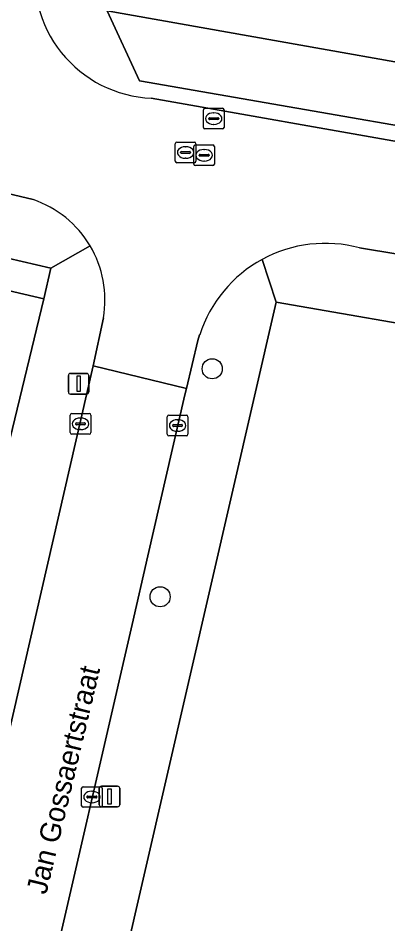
# Model space of a CAD drawing. Extents: x 163683 to 164494, y 382709 to 383872.
# Drawn here: x 163905.18 to 163923.13, y 383367.98 to 383411.95 of the extents above; entities that cross this region are included whole.
import ezdxf

# ---------------------------------------------------------------- set-up
doc = ezdxf.new("R2010")
doc.units = 0
for name, color, linetype in [('IMGEO_Boom', 7, 'Continuous'), ('IMGEO_Erf', 7, 'Continuous'), ('IMGEO_Groenvoorziening', 7, 'Continuous'), ('IMGEO_Kolk', 7, 'Continuous'), ('IMGEO_Lichtmast', 7, 'Continuous'), ('IMGEO_Openbare_ruimte_label', 7, 'Continuous'), ('IMGEO_Pand', 7, 'Continuous'), ('IMGEO_Rijbaan_lokaal_open', 7, 'Continuous'), ('IMGEO_Rioolput', 7, 'Continuous'), ('IMGEO_Voetpad_open', 7, 'Continuous')]:
    doc.layers.add(name, color=color, linetype=linetype)

msp = doc.modelspace()

# ---------------------------------------------------------------- linework, layer by layer
at = {"layer": 'IMGEO_Boom'}
for centre in [(163914.606, 383394.924), (163912.076, 383383.856)]:
    msp.add_circle(centre, 0.489, dxfattribs=at)
at = {"layer": 'IMGEO_Erf'}
msp.add_lwpolyline([(163854.563, 383411.946), (163854.218, 383410.461), (163860.136, 383409.085), (163865.905, 383407.744), (163871.674, 383406.403), (163877.443, 383405.061), (163883.212, 383403.72), (163888.982, 383402.379), (163894.751, 383401.037), (163900.52, 383399.696), (163906.435, 383398.321), (163906.774, 383399.807)], close=True, dxfattribs=at)
msp.add_lwpolyline([(164008.149, 383341.36), (164018.273, 383380.708), (163917.712, 383398.152), (163905.989, 383347.327)], dxfattribs=at)
at = {"layer": 'IMGEO_Groenvoorziening'}
for points in [[(163934.153, 383407.929), (163934.864, 383411.866), (163909.547, 383416.365), (163909.009, 383413.398), (163909.51, 383412.309)], [(163933.621, 383404.98), (163934.153, 383407.929), (163909.51, 383412.309), (163911.076, 383408.908)]]:
    msp.add_lwpolyline(points, close=True, dxfattribs=at)
at = {"layer": 'IMGEO_Kolk'}
for p, q in [((163907.712, 383391.825), (163907.712, 383392.677)), ((163907.787, 383392.751), (163908.639, 383392.751)), ((163908.713, 383392.677), (163908.713, 383391.825)), ((163912.424, 383391.745), (163912.424, 383392.597)), ((163912.499, 383392.671), (163913.351, 383392.671)), ((163913.425, 383392.597), (163913.425, 383391.745)), ((163907.971, 383392.245), (163907.971, 383392.257)), ((163908.409, 383392.208), (163908.011, 383392.208)), ((163908.014, 383392.294), (163908.412, 383392.294)), ((163908.2, 383392.531), (163908.225, 383392.531)), ((163908.455, 383392.257), (163908.455, 383392.245)), ((163912.683, 383392.165), (163912.683, 383392.177)), ((163912.726, 383392.214), (163913.124, 383392.214)), ((163912.912, 383392.451), (163912.937, 383392.451)), ((163913.167, 383392.177), (163913.167, 383392.165)), ((163908.639, 383391.751), (163907.787, 383391.751)), ((163908.223, 383391.971), (163908.198, 383391.971)), ((163913.121, 383392.128), (163912.723, 383392.128)), ((163912.935, 383391.891), (163912.91, 383391.891)), ((163913.351, 383391.671), (163912.499, 383391.671)), ((163908.267, 383373.711), (163908.267, 383374.563)), ((163908.342, 383374.637), (163909.194, 383374.637)), ((163909.268, 383374.563), (163909.268, 383373.711)), ((163908.526, 383374.131), (163908.526, 383374.143)), ((163908.569, 383374.18), (163908.967, 383374.18)), ((163908.755, 383374.417), (163908.78, 383374.417)), ((163909.01, 383374.143), (163909.01, 383374.131)), ((163908.964, 383374.094), (163908.566, 383374.094)), ((163908.778, 383373.857), (163908.753, 383373.857)), ((163909.194, 383373.637), (163908.342, 383373.637))]:
    msp.add_line(p, q, dxfattribs=at)
for points in [[(163907.712, 383391.825), (163907.712, 383392.677)], [(163907.787, 383392.751), (163908.639, 383392.751)], [(163908.713, 383392.677), (163908.713, 383391.825)], [(163912.424, 383391.745), (163912.424, 383392.597)], [(163912.499, 383392.671), (163913.351, 383392.671)], [(163913.425, 383392.597), (163913.425, 383391.745)], [(163908.639, 383391.751), (163907.787, 383391.751)], [(163913.351, 383391.671), (163912.499, 383391.671)], [(163908.267, 383373.711), (163908.267, 383374.563)], [(163908.342, 383374.637), (163909.194, 383374.637)], [(163909.268, 383374.563), (163909.268, 383373.711)], [(163909.194, 383373.637), (163908.342, 383373.637)]]:
    msp.add_lwpolyline(points, dxfattribs=at)
for centre, radius, start, end in [((163907.789, 383392.675), 0.0765, 91.552, 178.448), ((163907.789, 383392.675), 0.0765, 91.552, 178.448), ((163908.637, 383392.675), 0.0765, 1.552, 88.448), ((163908.637, 383392.675), 0.0765, 1.552, 88.448), ((163912.501, 383392.595), 0.0765, 91.552, 178.448), ((163912.501, 383392.595), 0.0765, 91.552, 178.448), ((163913.349, 383392.595), 0.0765, 1.552, 88.448), ((163913.349, 383392.595), 0.0765, 1.552, 88.448), ((163908.011, 383392.254), 0.0403, 85.8775, 175.7526), ((163908.008, 383392.244), 0.0366, 178.938, 274.7102), ((163908.412, 383392.251), 0.043, 264.8664, 352.4533), ((163908.416, 383392.256), 0.0386, 1.7309, 96.639), ((163912.723, 383392.174), 0.0403, 85.8775, 175.7526), ((163912.72, 383392.164), 0.0366, 178.938, 274.7102), ((163913.124, 383392.171), 0.043, 264.8664, 352.4533), ((163913.128, 383392.176), 0.0386, 1.7309, 96.639), ((163907.789, 383391.827), 0.0765, 181.552, 268.448), ((163907.789, 383391.827), 0.0765, 181.552, 268.448), ((163908.637, 383391.827), 0.0765, 271.552, 358.448), ((163908.637, 383391.827), 0.0765, 271.552, 358.448), ((163912.501, 383391.747), 0.0765, 181.552, 268.448), ((163912.501, 383391.747), 0.0765, 181.552, 268.448), ((163913.349, 383391.747), 0.0765, 271.552, 358.448), ((163913.349, 383391.747), 0.0765, 271.552, 358.448), ((163908.344, 383374.561), 0.0765, 91.552, 178.448), ((163908.344, 383374.561), 0.0765, 91.552, 178.448), ((163909.192, 383374.561), 0.0765, 1.552, 88.448), ((163909.192, 383374.561), 0.0765, 1.552, 88.448), ((163908.566, 383374.14), 0.0403, 85.8775, 175.7526), ((163908.563, 383374.13), 0.0366, 178.938, 274.7102), ((163908.967, 383374.137), 0.043, 264.8664, 352.4533), ((163908.971, 383374.142), 0.0386, 1.7309, 96.639), ((163908.344, 383373.713), 0.0765, 181.552, 268.448), ((163908.344, 383373.713), 0.0765, 181.552, 268.448), ((163909.192, 383373.713), 0.0765, 271.552, 358.448), ((163909.192, 383373.713), 0.0765, 271.552, 358.448)]:
    msp.add_arc(centre, radius, start, end, dxfattribs=at)
for centre, major_axis, ratio, start_param, end_param in [((163908.199, 383392.251), (-0.387, 0.002), 0.722429, 4.712389, 7.853982), ((163908.224, 383392.251), (-0.39, 0.002), 0.717154, 1.570796, 4.712389), ((163912.911, 383392.171), (-0.387, 0.002), 0.722429, 4.712389, 7.853982), ((163912.936, 383392.171), (-0.39, 0.002), 0.717154, 1.570796, 4.712389), ((163908.754, 383374.137), (-0.387, 0.002), 0.722429, 4.712389, 7.853982), ((163908.779, 383374.137), (-0.39, 0.002), 0.717154, 1.570796, 4.712389)]:
    msp.add_ellipse(centre, major_axis=major_axis, ratio=ratio, start_param=start_param, end_param=end_param, dxfattribs=at)
at = {"layer": 'IMGEO_Lichtmast'}
for p, q in [((163907.623, 383393.799), (163907.623, 383394.599)), ((163907.623, 383394.599), (163907.623, 383393.799)), ((163907.723, 383394.699), (163908.513, 383394.699)), ((163908.513, 383394.699), (163907.723, 383394.699)), ((163908.613, 383394.599), (163908.613, 383393.799)), ((163908.613, 383393.799), (163908.613, 383394.599)), ((163908.513, 383393.699), (163907.723, 383393.699)), ((163907.723, 383393.699), (163908.513, 383393.699)), ((163909.123, 383373.76), (163909.123, 383374.56)), ((163909.123, 383374.56), (163909.123, 383373.76)), ((163909.223, 383374.66), (163910.013, 383374.66)), ((163910.013, 383374.66), (163909.223, 383374.66)), ((163910.113, 383374.56), (163910.113, 383373.76)), ((163910.113, 383373.76), (163910.113, 383374.56)), ((163910.013, 383373.66), (163909.223, 383373.66)), ((163909.223, 383373.66), (163910.013, 383373.66))]:
    msp.add_line(p, q, dxfattribs=at)
for points in [[(163908.043, 383394.574), (163908.193, 383394.574), (163908.193, 383393.824), (163908.043, 383393.824), (163908.043, 383394.574)], [(163909.543, 383374.535), (163909.693, 383374.535), (163909.693, 383373.785), (163909.543, 383373.785), (163909.543, 383374.535)]]:
    msp.add_lwpolyline(points, dxfattribs=at)
for centre, start, end in [((163907.723, 383394.599), 90, 180), ((163907.723, 383394.599), 90, 180), ((163908.513, 383394.599), 0, 90), ((163908.513, 383394.599), 360, 90), ((163907.723, 383393.799), 180, 270), ((163907.723, 383393.799), 180, 270), ((163908.513, 383393.799), 270, 0), ((163908.513, 383393.799), 270, 0), ((163909.223, 383374.56), 90, 180), ((163909.223, 383374.56), 90, 180), ((163910.013, 383374.56), 0, 90), ((163910.013, 383374.56), 360, 90), ((163909.223, 383373.76), 180, 270), ((163909.223, 383373.76), 180, 270), ((163910.013, 383373.76), 270, 0), ((163910.013, 383373.76), 270, 0)]:
    msp.add_arc(centre, 0.1, start, end, dxfattribs=at)
at = {"layer": 'IMGEO_Pand'}
msp.add_lwpolyline([(163900.52, 383399.696), (163898.788, 383391.944), (163898.215, 383389.482), (163899.093, 383389.278), (163903.95, 383388.146), (163906.435, 383398.321)], close=True, dxfattribs=at)
at = {"layer": 'IMGEO_Rijbaan_lokaal_open'}
for points in [[(163895.327, 383412.958), (163893.023, 383413.458), (163892.693, 383412.027), (163892.163, 383409.724), (163891.83, 383408.274), (163903.557, 383405.524), (163903.102, 383403.799), (163905.911, 383403.137)], [(163921.76, 383400.793), (163923.618, 383400.483), (163923.856, 383401.964), (163924.232, 383404.307), (163924.47, 383405.788), (163911.646, 383408.06)], [(163909.321, 383397.395), (163908.819, 383395.067), (163913.354, 383393.969), (163913.908, 383396.293), (163913.996, 383396.57)], [(163910.714, 383382.502), (163911.484, 383385.85), (163913.281, 383393.665), (163913.354, 383393.969), (163908.819, 383395.067), (163904.084, 383374.498), (163903.189, 383370.591), (163898.523, 383350.105)], [(163903.008, 383348.996), (163903.248, 383350.007), (163904.046, 383353.505), (163905.734, 383360.846), (163906.504, 383364.194), (163910.714, 383382.502)]]:
    msp.add_lwpolyline(points, dxfattribs=at)
for centre, radius, start, end in [((163911.905, 383413.979), 5.925, 169.8151, 267.4985), ((163904.269, 383398.28), 5.127, 30.6936, 71.3233), ((163920.097, 383394.605), 6.408, 74.9592, 118.5562), ((163904.268, 383398.277), 5.13, 350.0978, 30.7105), ((163920.1, 383394.599), 6.414, 118.5536, 162.1034)]:
    msp.add_arc(centre, radius, start, end, dxfattribs=at)
at = {"layer": 'IMGEO_Rioolput'}
for p, q in [((163914.253, 383407.57), (163915.105, 383407.57)), ((163914.178, 383406.644), (163914.178, 383407.496)), ((163914.48, 383407.113), (163914.878, 383407.113)), ((163914.666, 383407.35), (163914.691, 383407.35)), ((163915.179, 383407.496), (163915.179, 383406.644)), ((163914.437, 383407.064), (163914.437, 383407.076)), ((163914.875, 383407.027), (163914.477, 383407.027)), ((163914.689, 383406.79), (163914.664, 383406.79)), ((163914.921, 383407.076), (163914.921, 383407.064)), ((163915.105, 383406.57), (163914.253, 383406.57)), ((163912.813, 383405), (163912.813, 383405.852)), ((163912.888, 383405.926), (163913.74, 383405.926)), ((163913.788, 383405.79), (163914.64, 383405.79)), ((163913.814, 383405.852), (163913.814, 383405)), ((163913.072, 383405.42), (163913.072, 383405.432)), ((163913.51, 383405.383), (163913.112, 383405.383)), ((163913.115, 383405.469), (163913.513, 383405.469)), ((163913.301, 383405.706), (163913.326, 383405.706)), ((163913.556, 383405.432), (163913.556, 383405.42)), ((163913.713, 383404.864), (163913.713, 383405.716)), ((163914.201, 383405.57), (163914.226, 383405.57)), ((163914.714, 383405.716), (163914.714, 383404.864)), ((163913.74, 383404.926), (163912.888, 383404.926)), ((163913.324, 383405.146), (163913.299, 383405.146)), ((163913.972, 383405.284), (163913.972, 383405.296)), ((163914.41, 383405.247), (163914.012, 383405.247)), ((163914.015, 383405.333), (163914.413, 383405.333)), ((163914.224, 383405.01), (163914.199, 383405.01)), ((163914.456, 383405.296), (163914.456, 383405.284)), ((163914.64, 383404.79), (163913.788, 383404.79))]:
    msp.add_line(p, q, dxfattribs=at)
for points in [[(163914.253, 383407.57), (163915.105, 383407.57)], [(163914.178, 383406.644), (163914.178, 383407.496)], [(163915.179, 383407.496), (163915.179, 383406.644)], [(163915.105, 383406.57), (163914.253, 383406.57)], [(163912.813, 383405), (163912.813, 383405.852)], [(163912.888, 383405.926), (163913.74, 383405.926)], [(163913.788, 383405.79), (163914.64, 383405.79)], [(163913.814, 383405.852), (163913.814, 383405)], [(163913.713, 383404.864), (163913.713, 383405.716)], [(163914.714, 383405.716), (163914.714, 383404.864)], [(163913.74, 383404.926), (163912.888, 383404.926)], [(163914.64, 383404.79), (163913.788, 383404.79)]]:
    msp.add_lwpolyline(points, dxfattribs=at)
for centre, radius, start, end in [((163914.255, 383407.494), 0.0765, 91.552, 178.448), ((163914.255, 383407.494), 0.0765, 91.552, 178.448), ((163915.103, 383407.494), 0.0765, 1.552, 88.448), ((163915.103, 383407.494), 0.0765, 1.552, 88.448), ((163914.477, 383407.073), 0.0403, 85.8775, 175.7526), ((163914.882, 383407.075), 0.0386, 1.7309, 96.639), ((163914.474, 383407.063), 0.0366, 178.938, 274.7102), ((163914.878, 383407.07), 0.043, 264.8664, 352.4533), ((163914.255, 383406.646), 0.0765, 181.552, 268.448), ((163914.255, 383406.646), 0.0765, 181.552, 268.448), ((163915.103, 383406.646), 0.0765, 271.552, 358.448), ((163915.103, 383406.646), 0.0765, 271.552, 358.448), ((163912.89, 383405.85), 0.0765, 91.552, 178.448), ((163912.89, 383405.85), 0.0765, 91.552, 178.448), ((163913.79, 383405.714), 0.0765, 91.552, 178.448), ((163913.79, 383405.714), 0.0765, 91.552, 178.448), ((163913.738, 383405.85), 0.0765, 1.552, 88.448), ((163913.738, 383405.85), 0.0765, 1.552, 88.448), ((163914.638, 383405.714), 0.0765, 1.552, 88.448), ((163914.638, 383405.714), 0.0765, 1.552, 88.448), ((163913.112, 383405.429), 0.0403, 85.8775, 175.7526), ((163913.109, 383405.419), 0.0366, 178.938, 274.7102), ((163913.513, 383405.426), 0.043, 264.8664, 352.4533), ((163913.517, 383405.431), 0.0386, 1.7309, 96.639), ((163912.89, 383405.002), 0.0765, 181.552, 268.448), ((163912.89, 383405.002), 0.0765, 181.552, 268.448), ((163913.738, 383405.002), 0.0765, 271.552, 358.448), ((163913.738, 383405.002), 0.0765, 271.552, 358.448), ((163914.012, 383405.293), 0.0403, 85.8775, 175.7526), ((163914.009, 383405.283), 0.0366, 178.938, 274.7102), ((163914.413, 383405.29), 0.043, 264.8664, 352.4533), ((163914.417, 383405.295), 0.0386, 1.7309, 96.639), ((163913.79, 383404.866), 0.0765, 181.552, 268.448), ((163913.79, 383404.866), 0.0765, 181.552, 268.448), ((163914.638, 383404.866), 0.0765, 271.552, 358.448), ((163914.638, 383404.866), 0.0765, 271.552, 358.448)]:
    msp.add_arc(centre, radius, start, end, dxfattribs=at)
for centre, major_axis, ratio, start_param, end_param in [((163914.665, 383407.07), (-0.387, 0.002), 0.722429, 4.712389, 7.853982), ((163914.69, 383407.07), (-0.39, 0.002), 0.717154, 1.570796, 4.712389), ((163913.3, 383405.426), (-0.387, 0.002), 0.722429, 4.712389, 7.853982), ((163913.325, 383405.426), (-0.39, 0.002), 0.717154, 1.570796, 4.712389), ((163914.2, 383405.29), (-0.387, 0.002), 0.722429, 4.712389, 7.853982), ((163914.225, 383405.29), (-0.39, 0.002), 0.717154, 1.570796, 4.712389)]:
    msp.add_ellipse(centre, major_axis=major_axis, ratio=ratio, start_param=start_param, end_param=end_param, dxfattribs=at)
at = {"layer": 'IMGEO_Voetpad_open'}
for points in [[(163911.076, 383408.908), (163909.51, 383412.309), (163909.009, 383413.398), (163909.547, 383416.365), (163909.926, 383418.451), (163917.248, 383459.454), (163917.296, 383459.667), (163917.615, 383461.091), (163940.657, 383563.927), (163941.011, 383565.508), (163946.567, 383590.304), (163943.654, 383590.424), (163942.795, 383586.496), (163942.363, 383586.582), (163942.326, 383586.315)], [(163827.942, 383423.215), (163827.799, 383423.249), (163826.97, 383423.439), (163824.633, 383423.974), (163821.949, 383419.635), (163828.831, 383418.072), (163831.753, 383417.404), (163832.675, 383417.164), (163850.201, 383412.963), (163853.197, 383412.264), (163854.563, 383411.946), (163906.774, 383399.807), (163908.678, 383400.897)], [(163905.911, 383403.137), (163903.102, 383403.799), (163830.362, 383420.809)], [(163970.312, 383399.689), (163965.816, 383399.35), (163939.684, 383403.897), (163933.621, 383404.98), (163911.076, 383408.908)], [(163911.646, 383408.06), (163924.47, 383405.788), (163933.512, 383404.213), (163933.572, 383404.671), (163939.542, 383403.632), (163939.469, 383403.178), (163963.241, 383399.021), (163965.937, 383398.563)], [(163908.678, 383400.897), (163906.774, 383399.807), (163906.435, 383398.321), (163903.95, 383388.146), (163901.645, 383377.871)], [(163962.316, 383393.748), (163923.618, 383400.483), (163921.76, 383400.793)], [(163917.712, 383398.152), (163917.034, 383400.233)], [(163917.034, 383400.233), (163917.712, 383398.152), (164018.273, 383380.708), (164021.504, 383378.036)], [(163913.996, 383396.57), (163913.908, 383396.293), (163913.354, 383393.969), (163913.281, 383393.665), (163911.484, 383385.85), (163910.714, 383382.502), (163906.504, 383364.194), (163905.734, 383360.846), (163904.046, 383353.505), (163903.248, 383350.007), (163903.008, 383348.996), (163905.989, 383347.327), (163917.712, 383398.152)], [(163908.819, 383395.067), (163909.321, 383397.395)], [(163900.467, 383377.007), (163900.451, 383376.938), (163900.087, 383375.322), (163900.022, 383375.339), (163899.977, 383375.155), (163899.173, 383371.71), (163899.567, 383371.61), (163894.598, 383350.001), (163898.523, 383350.105), (163903.189, 383370.591), (163902.762, 383370.701), (163903.662, 383374.604), (163904.084, 383374.498), (163908.819, 383395.067)]]:
    msp.add_lwpolyline(points, dxfattribs=at)
for centre, radius, start, end in [((163911.905, 383413.979), 5.925, 169.8151, 267.4985), ((163904.269, 383398.28), 5.127, 30.6936, 71.3233), ((163920.097, 383394.605), 6.408, 74.9592, 118.5562), ((163904.268, 383398.277), 5.13, 350.0978, 30.7105), ((163920.1, 383394.599), 6.414, 118.5536, 162.1034)]:
    msp.add_arc(centre, radius, start, end, dxfattribs=at)

# ---------------------------------------------------------------- texts
at = {"layer": 'IMGEO_Openbare_ruimte_label'}
msp.add_text('Jan Gossaertstraat', height=1, rotation=76.5889, dxfattribs=at).set_placement((163906.546, 383369.363))

doc.saveas('drawing.dxf')
